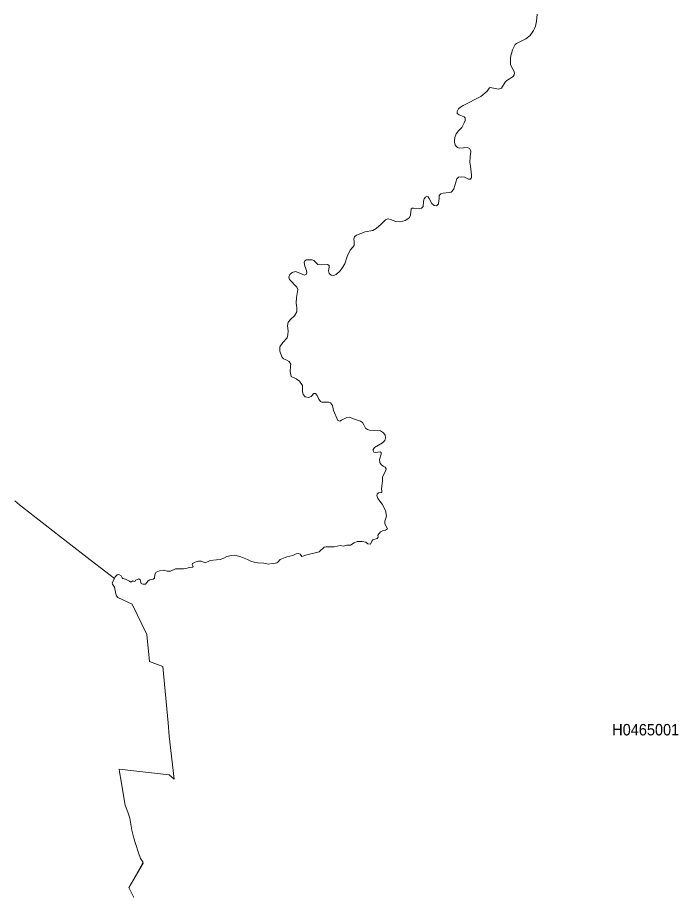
# Model space of a CAD drawing. Extents: x 369010 to 739155, y 6377141 to 6616555.
# Drawn here: x 703275 to 709063, y 6434007 to 6441688 of the extents above; entities that cross this region are included whole.
import ezdxf
from ezdxf.enums import TextEntityAlignment as Align

# ---------------------------------------------------------------- set-up
doc = ezdxf.new("R2010")
doc.units = 0
doc.header["$LTSCALE"] = 40
doc.layers.add('1', color=7, linetype='Continuous', lineweight=13)
doc.layers.add('2', color=7, linetype='Continuous')

msp = doc.modelspace()

# ---------------------------------------------------------------- linework, layer by layer
at = {"layer": '1'}
for points in [[(707820.22, 6441656.93), (707811.45, 6441613.9), (707802.85, 6441592.55), (707792.75, 6441573.85), (707764.45, 6441530.98), (707726.55, 6441501.69), (707710, 6441492.25), (707645.95, 6441462.13), (707634.2, 6441453.03), (707608.71, 6441407.02), (707591.66, 6441340.98), (707591.17, 6441275.61), (707611.36, 6441237.87), (707622.94, 6441217.18), (707626.09, 6441202.12), (707624.76, 6441185.74), (707615, 6441172.17), (707559.89, 6441136.92), (707546.81, 6441122.35), (707512.72, 6441070.05), (707485.58, 6441060.12), (707413.91, 6441075.68), (707403.98, 6441070.38), (707388.59, 6441044.73), (707331.82, 6440996.9), (707177.9, 6440918.62), (707154.57, 6440905.38), (707136.03, 6440888.99), (707125.6, 6440866.98), (707125.6, 6440849.1), (707141.49, 6440838.35), (707186.51, 6440819.15), (707196.27, 6440810.71), (707194.45, 6440788.86), (707187.34, 6440765.69), (707166.81, 6440727.29), (707135.37, 6440695.85), (707117.49, 6440670.53), (707104.42, 6440639.58), (707102.6, 6440611.44), (707102.6, 6440594.06), (707108.23, 6440574.86), (707117.16, 6440562.29), (707127.92, 6440552.36), (707144.31, 6440546.73), (707215.97, 6440550.53), (707236.16, 6440540.6), (707246.09, 6440519.09), (707238.31, 6440469.11), (707236.99, 6440422.1), (707240.79, 6440388.34), (707250.56, 6440309.06), (707250.23, 6440289.37), (707240.79, 6440274.8), (707223.09, 6440273.98), (707187.83, 6440290.36), (707164.5, 6440295.49), (707136.86, 6440290.36), (707122.13, 6440277.95), (707095.98, 6440190.89), (707080.92, 6440170.37), (707072.15, 6440161.43), (707054.77, 6440156.64), (707029.94, 6440154.32), (707002.14, 6440152), (706981.78, 6440146.54), (706968.04, 6440132.31), (706968.54, 6440107.98), (706960.93, 6440057.83), (706943.22, 6440041.44), (706922.53, 6440043.26), (706902.34, 6440061.47), (706881.32, 6440103.84), (706870.07, 6440118.24), (706858.81, 6440121.55), (706847.56, 6440116.91), (706837.13, 6440102.85), (706831.34, 6440082.16), (706826.87, 6440034.33), (706813.3, 6440020.43), (706792.61, 6440015.13), (706743.46, 6440020.26), (706730.38, 6440018.94), (706723.1, 6440013.97), (706722.6, 6440005.36), (706720.45, 6439989.81), (706717.8, 6439959.35), (706706.38, 6439939.99), (706693.31, 6439927.41), (706668.81, 6439913.84), (706629.09, 6439901.59), (706587.22, 6439904.41), (706541.87, 6439922.28), (706520.19, 6439926.58), (706498.51, 6439918.47), (706458.29, 6439880.57), (706415.26, 6439841.68), (706386.13, 6439826.12), (706319.6, 6439814.04), (706243.63, 6439783.92)], [(706847.56, 6440116.91), (706858.81, 6440121.55), (706870.07, 6440118.24), (706881.32, 6440103.84), (706902.34, 6440061.47), (706922.53, 6440043.26), (706943.22, 6440041.44), (706960.93, 6440057.83), (706968.54, 6440107.98), (706968.04, 6440132.31), (706981.78, 6440146.54), (707002.14, 6440152), (707029.94, 6440154.32), (707054.77, 6440156.64), (707072.15, 6440161.43), (707080.92, 6440170.37), (707095.98, 6440190.89), (707122.13, 6440277.95), (707136.86, 6440290.36), (707164.5, 6440295.49), (707187.83, 6440290.36), (707223.09, 6440273.98), (707240.79, 6440274.8), (707250.23, 6440289.37), (707250.56, 6440309.06), (707240.79, 6440388.34), (707236.99, 6440422.1), (707238.31, 6440469.11), (707246.09, 6440519.09), (707236.16, 6440540.6), (707215.97, 6440550.53), (707144.31, 6440546.73), (707127.92, 6440552.36), (707117.16, 6440562.29), (707108.23, 6440574.86), (707102.6, 6440594.06), (707102.6, 6440611.44), (707104.42, 6440639.58), (707117.49, 6440670.53), (707135.37, 6440695.85), (707166.81, 6440727.29), (707187.34, 6440765.69), (707194.45, 6440788.86), (707196.27, 6440810.71), (707186.51, 6440819.15), (707141.49, 6440838.35), (707125.6, 6440849.1), (707125.6, 6440866.98), (707136.03, 6440888.99), (707154.57, 6440905.38), (707177.9, 6440918.62), (707331.82, 6440996.9), (707388.59, 6441044.73), (707403.98, 6441070.38), (707413.91, 6441075.68), (707485.58, 6441060.12), (707512.72, 6441070.05), (707546.81, 6441122.35), (707559.89, 6441136.92), (707615, 6441172.17), (707624.76, 6441185.74), (707626.09, 6441202.12), (707622.94, 6441217.18), (707611.36, 6441237.87), (707591.17, 6441275.61), (707591.66, 6441340.98), (707608.71, 6441407.02), (707634.2, 6441453.03), (707645.95, 6441462.13), (707710, 6441492.25), (707726.55, 6441501.69), (707764.45, 6441530.98), (707792.75, 6441573.85), (707802.85, 6441592.55), (707811.45, 6441613.9), (707820.22, 6441656.93), (707825.52, 6441717.5)], [(707825.52, 6441717.5), (707820.22, 6441656.93)], [(706016.73, 6438318.38), (705999.85, 6438324.01), (705940.26, 6438322.69), (705927.19, 6438327.82), (705913.12, 6438349.83), (705898.06, 6438382.1), (705883.99, 6438398.98), (705869.43, 6438398.49), (705847.42, 6438371.84), (705824.08, 6438363.4), (705794.46, 6438369.52), (705777.57, 6438388.72), (705771.95, 6438415.37), (705771.45, 6438469.32), (705745.8, 6438507.39), (705713.85, 6438528.41), (705670.33, 6438548.6), (705663.71, 6438590.64), (705666.52, 6438637.64), (705669.83, 6438655.02), (705655.27, 6438679.02), (705634.08, 6438691.59), (705603.63, 6438703.34), (705589.56, 6438719.23), (705571.85, 6438768.55), (705572.68, 6438805.96), (705599.49, 6438845.84), (705635.07, 6438886.56), (705643.35, 6438913.2), (705644.01, 6438948.12), (705638.88, 6438990.33), (705645.83, 6439023.93), (705668.84, 6439049.74), (705701.28, 6439077.88), (705720.97, 6439112.14), (705720.64, 6439148.55), (705715.34, 6439189.93), (705717.66, 6439239.25), (705728.42, 6439308.59), (705720.47, 6439327.79), (705655.76, 6439397.63), (705649.97, 6439416), (705659.4, 6439439.34), (705679.1, 6439458.21), (705708.23, 6439466.15), (705747.12, 6439450.6), (705789.32, 6439434.71), (705803.89, 6439439.34), (705810.01, 6439453.41), (705806.7, 6439475.42), (705792.14, 6439513.49), (705785.19, 6439545.76), (705789.82, 6439560.82), (705804.88, 6439567.77), (705855.53, 6439568.76), (705869.92, 6439561.81), (705906, 6439528.05), (705934.64, 6439525.57), (705990.41, 6439527.55), (706005.47, 6439520.11), (706004.48, 6439505.05), (705998.03, 6439470.79), (706004.98, 6439449.77), (706022.85, 6439434.71), (706043.37, 6439431.4), (706064.56, 6439439.34), (706099.31, 6439471.28), (706119.84, 6439500.58), (706142.84, 6439534.51), (706161.21, 6439596.4), (706188.85, 6439653.17), (706222.95, 6439693.06), (706221.95, 6439725.33), (706219.8, 6439752.97), (706225.59, 6439769.69), (706243.63, 6439783.92), (706319.6, 6439814.04), (706386.13, 6439826.12), (706415.26, 6439841.68), (706458.29, 6439880.57), (706498.51, 6439918.47), (706520.19, 6439926.58), (706541.87, 6439922.28), (706587.22, 6439904.41), (706629.09, 6439901.59), (706668.81, 6439913.84), (706693.31, 6439927.41), (706706.38, 6439939.99), (706717.8, 6439959.35), (706720.45, 6439989.81), (706722.6, 6440005.36), (706723.1, 6440013.97), (706730.38, 6440018.94), (706743.46, 6440020.26), (706792.61, 6440015.13), (706813.3, 6440020.43), (706826.87, 6440034.33), (706831.34, 6440082.16), (706837.13, 6440102.85), (706847.56, 6440116.91)], [(706243.63, 6439783.92), (706225.59, 6439769.69), (706219.8, 6439752.97), (706221.95, 6439725.33), (706222.95, 6439693.06), (706188.85, 6439653.17), (706161.21, 6439596.4), (706142.84, 6439534.51), (706119.84, 6439500.58), (706099.31, 6439471.28), (706064.56, 6439439.34), (706043.37, 6439431.4), (706022.85, 6439434.71), (706004.98, 6439449.77), (705998.03, 6439470.79), (706004.48, 6439505.05), (706005.47, 6439520.11), (705990.41, 6439527.55), (705934.64, 6439525.57), (705906, 6439528.05), (705869.92, 6439561.81), (705855.53, 6439568.76), (705804.88, 6439567.77), (705789.82, 6439560.82), (705785.19, 6439545.76), (705792.14, 6439513.49), (705806.7, 6439475.42), (705810.01, 6439453.41), (705803.89, 6439439.34), (705789.32, 6439434.71), (705747.12, 6439450.6), (705708.23, 6439466.15), (705679.1, 6439458.21), (705659.4, 6439439.34), (705649.97, 6439416), (705655.76, 6439397.63), (705720.47, 6439327.79), (705728.42, 6439308.59), (705717.66, 6439239.25), (705715.34, 6439189.93), (705720.64, 6439148.55), (705720.97, 6439112.14), (705701.28, 6439077.88), (705668.84, 6439049.74), (705645.83, 6439023.93), (705638.88, 6438990.33), (705644.01, 6438948.12), (705643.35, 6438913.2), (705635.07, 6438886.56), (705599.49, 6438845.84), (705572.68, 6438805.96), (705571.85, 6438768.55), (705589.56, 6438719.23), (705603.63, 6438703.34), (705634.08, 6438691.59), (705655.27, 6438679.02), (705669.83, 6438655.02), (705666.52, 6438637.64), (705663.71, 6438590.64), (705670.33, 6438548.6), (705713.85, 6438528.41), (705745.8, 6438507.39), (705771.45, 6438469.32), (705771.95, 6438415.37), (705777.57, 6438388.72), (705794.46, 6438369.52), (705824.08, 6438363.4), (705847.42, 6438371.84), (705869.43, 6438398.49), (705883.99, 6438398.98), (705898.06, 6438382.1), (705913.12, 6438349.83), (705927.19, 6438327.82), (705940.26, 6438322.69), (705999.85, 6438324.01), (706016.73, 6438318.38), (706034.77, 6438295.05), (706042.05, 6438250.36), (706079.62, 6438162.31), (706098.32, 6438156.68), (706113.38, 6438165.13), (706157.9, 6438188.96), (706182.73, 6438191.77), (706209.87, 6438181.01), (706278.89, 6438158.01), (706296.59, 6438146.26), (706307.85, 6438125.24), (706320.92, 6438094.79), (706339.29, 6438082.54), (706356.18, 6438077.41), (706430.32, 6438074.1), (706452.83, 6438071.78), (706479.48, 6438055.89), (706493.54, 6438033.88), (706496.85, 6438010.38), (706490.73, 6437986.88), (706471.04, 6437965.86), (706401.69, 6437925.97), (706390.93, 6437910.08), (706388.95, 6437896.51)], [(705019.07, 6436942.71), (705051.01, 6436945.53), (705081.79, 6436956.95), (705108.11, 6436973.33), (705149.32, 6436980.28), (705177.46, 6436984.09), (705231.41, 6436968.7), (705288.67, 6436947.18), (705319.13, 6436932.12), (705347.43, 6436921.69), (705379.04, 6436917.06), (705431.67, 6436913.75), (705473.38, 6436906.3), (705504.82, 6436912.43), (705532.96, 6436913.25), (705545.04, 6436916.56), (705553.98, 6436923.68), (705575.49, 6436945.69), (705632.26, 6436969.52), (705685.22, 6436980.28), (705714.35, 6436995.84), (705734.54, 6436999.98), (705748.94, 6436992.53), (705763.51, 6436971.84), (705809.02, 6436985.74), (705916.27, 6437012.89), (705961.45, 6437055.42), (705977.5, 6437056.58), (706047.68, 6437058.23), (706099.15, 6437068.17), (706126.95, 6437062.37), (706159.72, 6437070.81), (706192, 6437070.32), (706224.43, 6437092.83), (706250.25, 6437103.25), (706291.96, 6437104.08), (706324.73, 6437096.63), (706342.11, 6437084.38), (706365.11, 6437081.57), (706377.19, 6437107.89), (706386.63, 6437117.15), (706425.03, 6437131.39), (706432.14, 6437140.66), (706431.15, 6437158.53), (706455.15, 6437187.16), (706471.04, 6437196.93), (706496.85, 6437203.55), (706514.23, 6437214.8), (706490.73, 6437258.33), (706492.05, 6437281.33), (706505.29, 6437325.36), (706498.67, 6437375.51), (706469.21, 6437431.78), (706431.65, 6437480.1), (706421.88, 6437505.92), (706423.2, 6437518.5), (706436.28, 6437528.43), (706465.9, 6437531.25), (706466.73, 6437545.81), (706463.09, 6437561.7), (706464.91, 6437588.84), (706472.03, 6437634.35), (706472.03, 6437669.94), (706500.99, 6437723.89), (706501.98, 6437740.77), (706494.54, 6437753.02), (706477.66, 6437762.79), (706458.79, 6437777.35), (706448.03, 6437794.73), (706446.21, 6437820.05), (706460.28, 6437868.71), (706458.29, 6437881.95), (706449.85, 6437889.4), (706409.14, 6437882.78), (706394.57, 6437886.09), (706388.95, 6437896.51), (706390.93, 6437910.08), (706401.69, 6437925.97), (706471.04, 6437965.86), (706490.73, 6437986.88), (706496.85, 6438010.38), (706493.54, 6438033.88), (706479.48, 6438055.89), (706452.83, 6438071.78), (706430.32, 6438074.1), (706356.18, 6438077.41), (706339.29, 6438082.54), (706320.92, 6438094.79), (706307.85, 6438125.24), (706296.59, 6438146.26), (706278.89, 6438158.01), (706209.87, 6438181.01), (706182.73, 6438191.77), (706157.9, 6438188.96), (706113.38, 6438165.13), (706098.32, 6438156.68), (706079.62, 6438162.31), (706042.05, 6438250.36), (706034.77, 6438295.05), (706016.73, 6438318.38)], [(706388.95, 6437896.51), (706394.57, 6437886.09), (706409.14, 6437882.78), (706449.85, 6437889.4), (706458.29, 6437881.95), (706460.28, 6437868.71), (706446.21, 6437820.05), (706448.03, 6437794.73), (706458.79, 6437777.35), (706477.66, 6437762.79), (706494.54, 6437753.02), (706501.98, 6437740.77), (706500.99, 6437723.89), (706472.03, 6437669.94), (706472.03, 6437634.35), (706464.91, 6437588.84), (706463.09, 6437561.7), (706466.73, 6437545.81), (706465.9, 6437531.25), (706436.28, 6437528.43), (706423.2, 6437518.5), (706421.88, 6437505.92), (706431.65, 6437480.1), (706469.21, 6437431.78), (706498.67, 6437375.51), (706505.29, 6437325.36), (706492.05, 6437281.33), (706490.73, 6437258.33), (706514.23, 6437214.8), (706496.85, 6437203.55), (706471.04, 6437196.93), (706455.15, 6437187.16), (706431.15, 6437158.53), (706432.14, 6437140.66), (706425.03, 6437131.39), (706386.63, 6437117.15), (706377.19, 6437107.89), (706365.11, 6437081.57), (706342.11, 6437084.38), (706324.73, 6437096.63), (706291.96, 6437104.08), (706250.25, 6437103.25), (706224.43, 6437092.83), (706192, 6437070.32), (706159.72, 6437070.81), (706126.95, 6437062.37), (706099.15, 6437068.17), (706047.68, 6437058.23), (705977.5, 6437056.58), (705961.45, 6437055.42), (705916.27, 6437012.89), (705809.02, 6436985.74), (705763.51, 6436971.84), (705748.94, 6436992.53), (705734.54, 6436999.98), (705714.35, 6436995.84), (705685.22, 6436980.28), (705632.26, 6436969.52), (705575.49, 6436945.69), (705553.98, 6436923.68), (705545.04, 6436916.56), (705532.96, 6436913.25), (705504.82, 6436912.43), (705473.38, 6436906.3), (705431.67, 6436913.75), (705379.04, 6436917.06), (705347.43, 6436921.69), (705319.13, 6436932.12), (705288.67, 6436947.18), (705231.41, 6436968.7), (705177.46, 6436984.09), (705149.32, 6436980.28), (705108.11, 6436973.33), (705081.79, 6436956.95), (705051.01, 6436945.53), (705019.07, 6436942.71), (704961.8, 6436938.24), (704943.6, 6436929.64), (704917.78, 6436916.56), (704883.02, 6436931.62), (704861.34, 6436932.62), (704829.57, 6436923.18), (704808.05, 6436910.94), (704805.24, 6436901.17), (704813.68, 6436884.29), (704808.05, 6436878.99), (704782.23, 6436877.17), (704750.46, 6436866.91), (704728.77, 6436863.6), (704658.44, 6436865.92), (704616.23, 6436842.91), (704586.77, 6436844.4), (704556.82, 6436853.34), (704519.25, 6436848.04), (704490.61, 6436835.96), (704479.03, 6436815.77), (704474.73, 6436783.83), (704464.47, 6436773.57), (704432.52, 6436768.44), (704419.45, 6436758.51)], [(704293.5, 6433989.79), (704250.63, 6434077.84), (704251.46, 6434079.33), (704369.3, 6434285.22), (704372.44, 6434299.95), (704352.92, 6434331.56), (704334.71, 6434381.21), (704307.73, 6434460.32), (704292.67, 6434506.66), (704277.45, 6434578.32), (704257.42, 6434684.25), (704240.21, 6434736.21), (704217.86, 6434798.11), (704198.17, 6434915.62), (704181.95, 6435007.14), (704169.7, 6435087.74), (704164.74, 6435111.25), (704602.99, 6435061.26), (704646.52, 6435025.68), (704604.32, 6435401.04), (704594.39, 6435516.07), (704547.38, 6436009.93), (704432.19, 6436055.12), (704408.36, 6436290.63), (704279.27, 6436554.11), (704153.15, 6436614.52), (704141.9, 6436627.1), (704135.77, 6436644.47), (704123.53, 6436705.21), (704107.8, 6436729.21), (704103.5, 6436740.8), (704123.53, 6436779.2), (704049.22, 6436838.61), (703911.19, 6436943.71), (703715.23, 6437094.98), (703652.5, 6437145.79), (703517.29, 6437249.56), (703293.86, 6437423.67), (703250.99, 6437461.07)], [(703250.99, 6437461.07), (703293.86, 6437423.67), (703517.29, 6437249.56), (703652.5, 6437145.79), (703715.23, 6437094.98), (703911.19, 6436943.71), (704049.22, 6436838.61), (704123.53, 6436779.2), (704130.64, 6436795.58), (704147.03, 6436812.46), (704161.1, 6436816.27), (704182.12, 6436802.7), (704192.54, 6436784.82), (704198.5, 6436778.7), (704221.01, 6436775.39), (704254.77, 6436756.69), (704267.52, 6436748.25), (704284.89, 6436759), (704297.97, 6436752.88), (704304.09, 6436757.18), (704307.4, 6436766.95), (704337.36, 6436775.88), (704349.61, 6436767.94), (704358.87, 6436737.49), (704372.44, 6436730.37), (704396.44, 6436729.05), (704419.45, 6436758.51), (704432.52, 6436768.44), (704464.47, 6436773.57), (704474.73, 6436783.83), (704479.03, 6436815.77), (704490.61, 6436835.96), (704519.25, 6436848.04), (704556.82, 6436853.34), (704586.77, 6436844.4), (704616.23, 6436842.91), (704658.44, 6436865.92), (704728.77, 6436863.6), (704750.46, 6436866.91), (704782.23, 6436877.17), (704808.05, 6436878.99), (704813.68, 6436884.29), (704805.24, 6436901.17), (704808.05, 6436910.94), (704829.57, 6436923.18), (704861.34, 6436932.62), (704883.02, 6436931.62), (704917.78, 6436916.56), (704943.6, 6436929.64), (704961.8, 6436938.24), (705019.07, 6436942.71)], [(704419.45, 6436758.51), (704396.44, 6436729.05), (704372.44, 6436730.37), (704358.87, 6436737.49), (704349.61, 6436767.94), (704337.36, 6436775.88), (704307.4, 6436766.95), (704304.09, 6436757.18), (704297.97, 6436752.88), (704284.89, 6436759), (704267.52, 6436748.25), (704254.77, 6436756.69), (704221.01, 6436775.39), (704198.5, 6436778.7), (704192.54, 6436784.82), (704182.12, 6436802.7), (704161.1, 6436816.27), (704147.03, 6436812.46), (704130.64, 6436795.58), (704123.53, 6436779.2), (704103.5, 6436740.8), (704107.8, 6436729.21), (704123.53, 6436705.21), (704135.77, 6436644.47), (704141.9, 6436627.1), (704153.15, 6436614.52), (704279.27, 6436554.11), (704408.36, 6436290.63), (704432.19, 6436055.12), (704547.38, 6436009.93), (704594.39, 6435516.07), (704604.32, 6435401.04), (704646.52, 6435025.68), (704602.99, 6435061.26), (704164.74, 6435111.25), (704169.7, 6435087.74), (704181.95, 6435007.14), (704198.17, 6434915.62), (704217.86, 6434798.11), (704240.21, 6434736.21), (704257.42, 6434684.25), (704277.45, 6434578.32), (704292.67, 6434506.66), (704307.73, 6434460.32), (704334.71, 6434381.21), (704352.92, 6434331.56), (704372.44, 6434299.95), (704374.6, 6434289.35), (704251.46, 6434079.33), (704250.63, 6434077.84), (704293.5, 6433989.79)]]:
    msp.add_lwpolyline(points, dxfattribs=at)

# ---------------------------------------------------------------- texts
at = {"layer": '2', "width": 0.95}
msp.add_text('H0465001', height=100, dxfattribs=at).set_placement((708775.85, 6435407.21), align=Align.CENTER)

doc.saveas('drawing.dxf')
